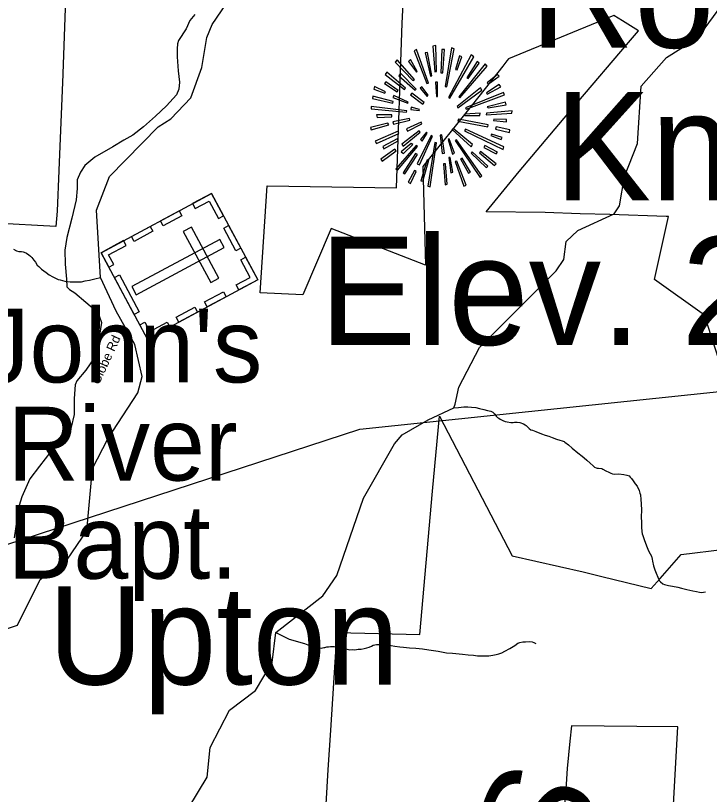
# Model space of a CAD drawing. Extents: x 1159738 to 1321356, y 736314 to 882035.
# Drawn here: x 1203917 to 1209560, y 853122 to 859456 of the extents above; entities that cross this region are included whole.
import ezdxf

# ---------------------------------------------------------------- set-up
doc = ezdxf.new("R2010")
doc.units = 0
for name, color, linetype in [('Exist Boundary Land Use Forest National US Forest Service', 7, 'Continuous'), ('Exist Civil Demographics Community Label', 7, 'Continuous'), ('Exist Cultural Cemetery CELL', 7, 'Continuous'), ('Exist Cultural Church Label', 7, 'Continuous'), ('Exist Geographical Mountain Summit CELL', 7, 'Continuous'), ('Exist Geographical Mountain Summit Elevation Number Label', 7, 'Continuous'), ('Exist Geographical Mountain Summit Label', 7, 'Continuous'), ('Exist Hydrographic Creek Single Shore', 7, 'Continuous'), ('Exist Hydrographic Misc Water Feature', 7, 'Continuous'), ('Exist Road Secondary Structure Standard Bridge Number Label', 7, 'Continuous'), ('Exist Road Secondary Type 41 Attributed', 7, 'Continuous'), ('Exist Road Secondary Type 51 Label', 7, 'Continuous')]:
    doc.layers.add(name, color=color, linetype=linetype)

msp = doc.modelspace()

# ---------------------------------------------------------------- linework, layer by layer
at = {"layer": 'Exist Boundary Land Use Forest National US Forest Service'}
for points in [[(1204323.9, 859596.3), (1204302.3, 858982.8), (1204302.2, 858979.6), (1204269.9, 858196.8), (1204256.1, 857864.6), (1204245.2, 857740.6), (1203745.2, 857769.4)], [(1209667.2, 856567.6), (1209521.2, 857019.6), (1209113.3, 857308.6), (1209227.2, 857822.6), (1209207.2, 857823.2), (1208750.1, 857837.4), (1208508.3, 857844.8), (1208223.2, 857853.6), (1207745.1, 857860.6), (1208012.2, 858187.6), (1208483.2, 858744.6), (1208901.8, 859236.1), (1208983.1, 859331.7), (1208852.3, 859413.4), (1208783.2, 859456.6), (1208736.2, 859437.5), (1207927.2, 859105.6), (1207912.5, 859087.2), (1207879.3, 859045), (1207633.1, 858733.6), (1207229.2, 858228.6), (1207251.1, 857425.6), (1206485.1, 857724.6), (1206252.1, 857184.6), (1205907.1, 857201.6), (1205964.1, 858070.6), (1207014.2, 858056.6), (1207062.2, 859393.6), (1207068.2, 859554.4)], [(1206428.1, 852764.9), (1206460.2, 853323.6), (1206481, 853644.9), (1206524.9, 854325.3), (1206532.2, 854439.6), (1207206.2, 854423.6), (1207307.3, 855589.6), (1207364.3, 856199.6), (1207957.2, 855063.5), (1208532.3, 854931.5), (1208684.6, 854894.5), (1209087.3, 854796.6), (1209158.9, 854878.5), (1209330.2, 855074.6)], [(1209330.2, 855074.6), (1209685.6, 855118.2)], [(1209229.2, 852358.6), (1209304.3, 853672.6), (1208968.7, 853675.2), (1208438.3, 853679.5), (1208425.8, 853555.2), (1208403.3, 853332.5), (1208393.8, 853205.1), (1208324.3, 852268.6)]]:
    msp.add_lwpolyline(points, dxfattribs=at)
at = {"layer": 'Exist Cultural Cemetery CELL'}
for points in [[(1205509.8, 858009.3), (1205886.5, 857307.7), (1204989.2, 856825.9), (1204612.5, 857527.4)], [(1205357.2, 857927.3), (1205378.6, 857887.3), (1205492.1, 857948.3), (1205568.8, 857805.3), (1205608, 857826.4), (1205509.8, 858009.3)], [(1205095.8, 857787.1), (1205248.4, 857869), (1205270, 857828.9), (1205117.3, 857746.9)], [(1204858.9, 857659.9), (1205011.5, 857741.9), (1205033.1, 857701.8), (1204880.4, 857619.8)], [(1205347.2, 857736.7), (1205281.4, 857701.4), (1205504.2, 857286.4), (1205570, 857321.8)], [(1205649.9, 857748.2), (1205748, 857565.6), (1205707.8, 857544), (1205609.7, 857726.7)], [(1204675.2, 857411), (1204715.7, 857432.7), (1204674.1, 857510.2), (1204816.5, 857586.7), (1204795.4, 857625.9), (1204612.5, 857527.7)], [(1205612.8, 857569.7), (1205577.5, 857635.5), (1204862.9, 857251.7), (1204898.2, 857185.9)], [(1205733.9, 857225.4), (1205712.4, 857265.4), (1205825.8, 857326.3), (1205749.1, 857469.2), (1205788.3, 857490.3), (1205886.5, 857307.4)], [(1204761.7, 857346.7), (1204922.2, 857047.6), (1204882.1, 857026.1), (1204721.5, 857325.1)], [(1205454.7, 857127.3), (1205607.4, 857209.3), (1205628.9, 857169.2), (1205476.3, 857087.2)], [(1205222.4, 857002.7), (1205375, 857084.6), (1205396.6, 857044.5), (1205243.9, 856962.5)], [(1204926.5, 856942.6), (1204967, 856964.3), (1205008.6, 856886.8), (1205151, 856963.3), (1205172.1, 856924.1), (1204989.2, 856825.9)]]:
    msp.add_lwpolyline(points, close=True, dxfattribs=at)
at = {"layer": 'Exist Geographical Mountain Summit CELL'}
for points in [[(1207311.9, 859207.7), (1207328, 858999.8), (1207340.9, 859001.4), (1207335.2, 859212.1)], [(1207423.8, 858877.7), (1207483.4, 859186), (1207461.5, 859193.2), (1207410.7, 858880.8)], [(1207157.6, 859170.1), (1207262.4, 858902.6), (1207274.1, 858906.7), (1207178.1, 859180.2)], [(1207293, 858962.2), (1207303, 858965), (1207266.8, 859156.8), (1207249.4, 859152.5)], [(1207375.9, 858991.3), (1207391.6, 858991.3), (1207406.2, 859180.2), (1207384.4, 859180.2)], [(1207436.8, 858790.6), (1207448.5, 858783.4), (1207643.1, 859121.9), (1207621.4, 859136.6)], [(1207494.8, 859018.7), (1207508.1, 859014.2), (1207545.9, 859121.9), (1207527, 859129.1)], [(1207003.6, 859077), (1207147.5, 858927.2), (1207160.8, 858937.3), (1207019.8, 859095.9)], [(1207114, 859082.8), (1207176.5, 858995.6), (1207183.9, 859001.4), (1207130.2, 859098.8)], [(1207521.1, 858796.4), (1207529.9, 858787.7), (1207752.2, 859044.8), (1207736.2, 859063.9)], [(1207670.9, 859082.8), (1207586.6, 858949), (1207598.3, 858944.5), (1207688.2, 859069.8)], [(1206922.3, 858978), (1207080.7, 858856), (1207089.5, 858864.8), (1206936.8, 858995.6)], [(1207035.5, 858966.3), (1207166.4, 858850.2), (1207175.2, 858858.8), (1207047.2, 858986.8)], [(1207752.2, 858908.3), (1207759.6, 858898.2), (1207851.1, 858963.4), (1207836.5, 858978)], [(1206830.8, 858858.8), (1206920.7, 858824.1), (1206925.1, 858835.8), (1206836.6, 858879.3)], [(1206917.9, 858902.6), (1207021.1, 858837.1), (1207029.9, 858847.5), (1206929.5, 858918.4)], [(1207208.7, 858864.8), (1207264, 858799.1), (1207272.5, 858807.9), (1207221.7, 858876.5)], [(1207333.6, 858914.3), (1207339.3, 858797.8), (1207349.7, 858799.1), (1207349.7, 858915.5)], [(1207508.1, 858716.4), (1207515.3, 858706.3), (1207709.9, 858850.2), (1207697.1, 858867.6)], [(1207752.2, 858816.9), (1207862.6, 858876.5), (1207851.1, 858896.6), (1207746.6, 858827)], [(1206984.7, 858790.6), (1207106.8, 858742.7), (1207111.3, 858751.2), (1206993.5, 858806.8)], [(1207130.2, 858812.4), (1207230.5, 858736.6), (1207239, 858748.3), (1207140.3, 858825.4)], [(1207576.2, 858704.9), (1207580.7, 858695.9), (1207893.2, 858810.8), (1207886, 858829.7)], [(1206819.1, 858781.8), (1206984.7, 858744), (1206989.2, 858757.1), (1206823.6, 858800.7)], [(1207759.6, 858704.9), (1207906.5, 858731), (1207900.6, 858752.8), (1207753.8, 858713.7)], [(1206808.7, 858697.5), (1207096.7, 858669.8), (1207098, 858681.5), (1206808.7, 858717.7)], [(1207131.5, 858693.2), (1207199.9, 858684.4), (1207201.5, 858693.2), (1207134.5, 858710.5)], [(1207745, 858649.6), (1207954.4, 858662.6), (1207955.7, 858681.5), (1207746.6, 858662.6)], [(1206857.1, 858627.8), (1206975.9, 858633.6), (1206975.9, 858648), (1206852.6, 858648)], [(1206986.3, 858591.6), (1206990.5, 858572.6), (1207123, 858606), (1207120.1, 858620.6)], [(1207513.7, 858598.8), (1207756.7, 858550.9), (1207761.1, 858568.2), (1207518.2, 858613.3)], [(1207572.2, 858654.1), (1207572.2, 858642.4), (1207692.6, 858642.4), (1207695.5, 858662.6)], [(1207804.6, 858601.7), (1207910.7, 858592.7), (1207910.7, 858610.2), (1207806.2, 858614.5)], [(1206803.1, 858546.5), (1206808.7, 858525.9), (1206952.9, 858568.2), (1206944, 858581.2)], [(1207096.7, 858534.8), (1207105.5, 858515.9), (1207220.4, 858576.7), (1207216.1, 858590)], [(1207820.8, 858533.2), (1207933.9, 858504.2), (1207936.8, 858525.9), (1207824.8, 858550.9)], [(1206842.2, 858435.8), (1206852.6, 858417.2), (1207034.2, 858497), (1207028.3, 858515.9)], [(1207057.3, 858409.8), (1207069, 858395.1), (1207207.1, 858508.6), (1207199.9, 858518.7)], [(1207211.6, 858447.5), (1207224.6, 858435.8), (1207265.2, 858501.3), (1207257.9, 858507)], [(1207371.5, 858484), (1207387.3, 858335.8), (1207404.9, 858336.9), (1207384.4, 858486.9)], [(1207469, 858530.4), (1207623, 858389.3), (1207633.1, 858406.8), (1207476.2, 858539.2)], [(1207569, 858520.3), (1207881.7, 858367.5), (1207888.9, 858389.3), (1207575.1, 858531.9)], [(1207782.8, 858479.7), (1207867.1, 858447.5), (1207874.3, 858465.1), (1207788.6, 858492.5)], [(1206912.2, 858372), (1207028.3, 858438.8), (1207019.8, 858453.4), (1206903.4, 858392.2)], [(1207183.9, 858249.9), (1207201.5, 858242.7), (1207307.5, 858476.4), (1207297.4, 858479.7)], [(1207269.6, 858068.3), (1207288.5, 858063.8), (1207339.3, 858421.2), (1207326.4, 858424.4)], [(1207435.5, 858449.1), (1207470.3, 858329.7), (1207486.3, 858336.9), (1207444, 858453.4)], [(1207493.5, 858440.1), (1207695.5, 858140.8), (1207709.9, 858152.4), (1207503.6, 858444.6)], [(1206887.3, 858289), (1206898.9, 858273), (1207012.5, 858357.4), (1207002, 858370.4)], [(1207011, 858210.5), (1207022.5, 858200.4), (1207185.5, 858390.9), (1207173.8, 858399.4)], [(1207072.2, 858335.8), (1207149.1, 858408.2), (1207135.8, 858417.2), (1207054.4, 858348.6)], [(1207726.1, 858383.7), (1207826.4, 858331.3), (1207836.5, 858345.9), (1207734.9, 858399.4)], [(1207170.9, 858335.8), (1207070.6, 858178.6), (1207083.4, 858168.5), (1207186.9, 858326.8)], [(1207474.6, 858183), (1207452.8, 858302.3), (1207439.7, 858302.3), (1207457.3, 858178.6)], [(1207535.5, 858291.9), (1207599.6, 858174.2), (1207615.8, 858183), (1207550.4, 858297.8)], [(1207623, 858336.9), (1207743.4, 858220.6), (1207756.7, 858231), (1207631.8, 858347)], [(1207689.8, 858339.8), (1207811.8, 858236.6), (1207824.8, 858251.2), (1207697.1, 858350.2)], [(1207230.5, 858109), (1207278.4, 858280.2), (1207264, 858281.8), (1207212.9, 858113)], [(1207396.1, 858249.9), (1207410.7, 858080), (1207426.7, 858084), (1207413.4, 858249.9)], [(1207493.5, 858268.8), (1207563.4, 858069.5), (1207580.7, 858076.8), (1207505.2, 858271.7)], [(1207111.3, 858101.6), (1207130.2, 858090.1), (1207173.8, 858188.7), (1207160.8, 858197.5)]]:
    msp.add_lwpolyline(points, close=True, dxfattribs=at)
at = {"layer": 'Exist Hydrographic Creek Single Shore'}
msp.add_lwpolyline([(1203740.2, 854436.6), (1203933.2, 854498.4), (1204118.2, 854869), (1204339.2, 855035.2), (1204496.1, 855265.1), (1204543.2, 855772.9), (1204666.1, 856013.4), (1204910.1, 856389.3), (1204947.1, 856519.9), (1204887.2, 856780.4), (1204736.1, 857052.6), (1204609.1, 857327.5), (1204575.2, 857873.2), (1204682.1, 858146.8), (1205077.2, 858552.5), (1205179.2, 858616.1), (1205342.2, 858786.9), (1205432.1, 859034.5), (1205472.2, 859276.7), (1205516.2, 859384.1), (1205707.2, 859669.1)], dxfattribs=at)
at = {"layer": 'Exist Hydrographic Misc Water Feature'}
for points in [[(1205327.2, 853016.3), (1205476.2, 853262.8), (1205499.2, 853505.2), (1205657.2, 853807.3), (1205869.1, 853968.7), (1206003.6, 854194.6), (1206035.1, 854440.5), (1206416.2, 854737.6), (1206529.2, 854902.7), (1206746.2, 855531.9), (1207000.2, 855973.3), (1207060.2, 856047.6), (1207272.2, 856168.1), (1207480.5, 856265.1), (1207493.2, 856295), (1207521.2, 856435.6), (1207689.2, 856757.2), (1208314.2, 857381.5), (1208375.2, 857472.2), (1208396.2, 857619.5), (1208490.2, 857709.5), (1208785.2, 857844.8), (1208829.2, 857909.6), (1208869.2, 858148.4), (1208976.2, 858415.4), (1209005.1, 858881), (1209212.1, 859116.5), (1209466.2, 859275.5), (1209683.1, 859569.9)], [(1203898.9, 857556.8), (1203924.6, 857544.2), (1203944.4, 857537.6), (1203964.4, 857537), (1203978.4, 857534.7), (1203988.2, 857532.4), (1204006.2, 857523.9), (1204023.8, 857511.4), (1204037.4, 857499.1), (1204049.1, 857488.7), (1204066.6, 857466.2), (1204078.1, 857449.9), (1204093.5, 857427.5), (1204105.3, 857415.1), (1204128.7, 857394.5), (1204166, 857367.5), (1204191.5, 857348.8), (1204219, 857332), (1204246.7, 857317.3), (1204262.5, 857310.9), (1204278.4, 857306.4), (1204298.3, 857301.8), (1204318.1, 857297.3), (1204360, 857290.2), (1204384.1, 857291.5), (1204416.1, 857290.7), (1204452.2, 857291.7), (1204482.3, 857298.9), (1204518.5, 857303.9), (1204538.7, 857309.3), (1204560.7, 857314.8), (1204609.1, 857327.5)], [(1207480.5, 856265.1), (1207520.7, 856270), (1207562.8, 856274.8), (1207594.8, 856274), (1207624.8, 856271.2), (1207660.7, 856268.2), (1207690.5, 856261.4), (1207726.3, 856252.4), (1207756.1, 856243.6), (1207782, 856238.9), (1207797.8, 856230.4), (1207807.6, 856224.2), (1207815.4, 856216), (1207827, 856197.6), (1207836.7, 856187.4), (1207846.5, 856181.1), (1207858.4, 856172.8), (1207880, 856162.2), (1207899.8, 856155.7), (1207915.7, 856151.2), (1207945.6, 856146.4), (1207963.6, 856145.9), (1207975.7, 856149.6), (1207995.8, 856149), (1208017.7, 856146.5), (1208047.4, 856135.7), (1208061.2, 856129.3), (1208071.1, 856122.9), (1208094.5, 856098.3), (1208108.2, 856088), (1208122.1, 856083.6), (1208147.8, 856072.9), (1208195.4, 856055.6), (1208223.1, 856044.8), (1208254.8, 856036), (1208280.6, 856025.3), (1208316.3, 856012.3), (1208344.1, 856003.6), (1208363.8, 855997), (1208377.7, 855992.6), (1208385.6, 855986.4), (1208413.1, 855965.7), (1208444.3, 855938.8), (1208489.3, 855899.5), (1208524.7, 855874.5), (1208542.3, 855860.1), (1208563.9, 855841.5), (1208591.2, 855816.7), (1208614.6, 855794.1), (1208626.4, 855783.7), (1208638.1, 855777.4), (1208648.1, 855775.2), (1208658.1, 855774.9), (1208684, 855772.2), (1208694, 855767.9), (1208717.6, 855755.3), (1208741.2, 855742.6), (1208759.1, 855736.1), (1208773, 855729.7), (1208788.9, 855727.3), (1208822.9, 855728.4), (1208862.8, 855723.3), (1208888.8, 855718.6), (1208906.6, 855712.1), (1208916.3, 855703.8), (1208926, 855691.6), (1208939.5, 855673.2), (1208956.8, 855648.7), (1208972.3, 855628.3), (1208989.4, 855593.8), (1208994.9, 855571.7), (1209000.5, 855557.5), (1209003.5, 855521.3), (1209004.5, 855485.3), (1209007.1, 855433.2), (1209005.7, 855381.2), (1209006.5, 855335.1), (1209007.4, 855295.1), (1209010.5, 855261), (1209013.9, 855242.9), (1209017.6, 855228.8), (1209028.6, 855194.5), (1209039.9, 855166.1), (1209053, 855131.7), (1209064.3, 855103.4), (1209077.6, 855079), (1209089, 855058.7), (1209094.5, 855036.5), (1209098, 855018.4), (1209105, 854982.2), (1209116, 854947.9), (1209127.3, 854921.6), (1209140.5, 854889.2), (1209147.9, 854869), (1209153.6, 854858.9), (1209161.5, 854850.6), (1209181.2, 854836.1), (1209194.9, 854829.7), (1209204.8, 854827.4), (1209228.7, 854822.8)], [(1209228.7, 854822.8), (1209258.6, 854815.9), (1209302.4, 854806.8), (1209334.2, 854799.9), (1209375.9, 854788.8), (1209425.6, 854777.4), (1209455.5, 854772.6), (1209479.4, 854766), (1209497.4, 854763.5), (1209511.5, 854767.1), (1209529.5, 854770.6)], [(1206035.1, 854440.5), (1206143, 854384), (1206267.9, 854348.5), (1206293.6, 854339.8), (1206319.4, 854331.1), (1206339.2, 854322.5), (1206353, 854316.2), (1206366.9, 854311.8), (1206391, 854313.2), (1206403, 854312.8), (1206413, 854314.5), (1206423.1, 854316.3), (1206431.1, 854318.1), (1206441.3, 854319.8), (1206449.3, 854321.6), (1206461.4, 854323.3), (1206479.3, 854324.7), (1206491.4, 854326.4), (1206507.4, 854326), (1206527.4, 854323.5), (1206541.2, 854319.1), (1206557.1, 854312.7), (1206573, 854308.2), (1206590.9, 854305.7), (1206612.9, 854303.1), (1206634.7, 854298.5), (1206654.8, 854302), (1206676.9, 854299.4), (1206702.8, 854302.7), (1206728.9, 854304), (1206753.1, 854309.4), (1206775.2, 854314.7), (1206793.4, 854320.2), (1206811.6, 854327.8), (1206825.8, 854335.5), (1206840, 854339), (1206852.1, 854340.7), (1206868.1, 854342.2), (1206888.1, 854341.8), (1206904.1, 854341.3), (1206916.1, 854341), (1206932.1, 854340.6), (1206950.1, 854340.1), (1206971.9, 854333.5), (1207001.9, 854328.6), (1207043.6, 854321.5), (1207071.6, 854320.7), (1207121.6, 854315.4), (1207173.5, 854312), (1207227.3, 854306.5), (1207279.1, 854297.1), (1207355, 854287.1), (1207420.7, 854275.2), (1207470.6, 854271.9), (1207552.3, 854261.7), (1207598.4, 854258.5), (1207640.2, 854255.3), (1207674.2, 854250.4), (1207710.2, 854249.4), (1207738.2, 854248.7), (1207766.2, 854250), (1207798.4, 854255.1), (1207824.6, 854260.3), (1207846.8, 854265.7), (1207871, 854275.1), (1207897.3, 854286.4), (1207938, 854309.3), (1207978.6, 854334.2), (1208003.1, 854351.6), (1208019.3, 854357.1), (1208041.5, 854362.6), (1208065.5, 854363.9), (1208095.6, 854365.1), (1208117.5, 854362.5), (1208133.3, 854358.1), (1208149.2, 854349.6)]]:
    msp.add_lwpolyline(points, dxfattribs=at)
at = {"layer": 'Exist Road Secondary Structure Standard Bridge Number Label'}
msp.add_lwpolyline([(1203836.9, 855153.1), (1206717.7, 856092.5), (1212385.2, 856687.4)], dxfattribs=at)
at = {"layer": 'Exist Road Secondary Type 41 Attributed'}
msp.add_lwpolyline([(1205374.1, 859466.3), (1205333.7, 859415.1), (1205304.1, 859347.8), (1205242.8, 859252.8), (1205234.7, 859225.9), (1205232, 859185.5), (1205232, 859120.8), (1205240.1, 859007.7), (1205250.9, 858913.5), (1205245.5, 858856.9), (1205226.6, 858811.1), (1205145.9, 858722.3), (1205054.4, 858638.8), (1204957.5, 858552.6), (1204871.4, 858482.6), (1204798.8, 858442.2), (1204707.3, 858388.3), (1204561.9, 858304.8), (1204481.7, 858236.8), (1204444, 858183), (1204417.1, 858121), (1204417.1, 858051), (1204409, 857956.8), (1204374, 857808.7), (1204333.7, 857652.5), (1204317.5, 857547.4), (1204320.2, 857434.3), (1204331, 857313.1), (1204333.7, 857249.9), (1204355.2, 857228.4), (1204398.3, 857201.5), (1204489.8, 857126), (1204559.8, 857066.8), (1204600.1, 857007.6), (1204616.3, 856959.1), (1204600.1, 856856.7), (1204578.6, 856749), (1204554.4, 856668.2), (1204489.8, 856571.3), (1204414.4, 856485.1), (1204401, 856452.8), (1204393.2, 856341.6), (1204393.2, 856212.4), (1204369, 856110), (1204323.2, 856034.6), (1204296.3, 855996.9), (1204253.3, 855961.9), (1204204.8, 855910.8), (1204110.7, 855792.3), (1204032.6, 855689.9), (1203968, 855541.8), (1203946.5, 855471.8), (1203920.4, 855300.9), (1203904.3, 855209.3)], dxfattribs=at)

# ---------------------------------------------------------------- texts
at = {"layer": 'Exist Civil Demographics Community Label'}
msp.add_text('Upton', height=800, dxfattribs=at).set_placement((1204182, 854015.9))
at = {"layer": 'Exist Cultural Church Label'}
for s, p in [("John's", (1203629.3, 856473)), (' River', (1203629.3, 855674.9)), (' Bapt.', (1203629.3, 854876.8))]:
    msp.add_text(s, height=600, dxfattribs=at).set_placement(p)
at = {"layer": 'Exist Geographical Mountain Summit Elevation Number Label'}
msp.add_text('Elev. 2000', height=880, dxfattribs=at).set_placement((1206389.9, 856778.2))
at = {"layer": 'Exist Geographical Mountain Summit Label'}
for s, p in [(' Rocky ', (1207771.4, 859195.2)), ('Knob', (1208299.1, 857955.1))]:
    msp.add_text(s, height=880, dxfattribs=at).set_placement(p)
msp.add_text('GLOBE      MOUNTAINS', height=880, rotation=68.46268, dxfattribs=at).set_placement((1203909.7, 840966.1))
at = {"layer": 'Exist Road Secondary Type 51 Label'}
msp.add_text('Globe Rd', height=75, rotation=65.11091, dxfattribs=at).set_placement((1204594.9, 856450))

doc.saveas('drawing.dxf')
